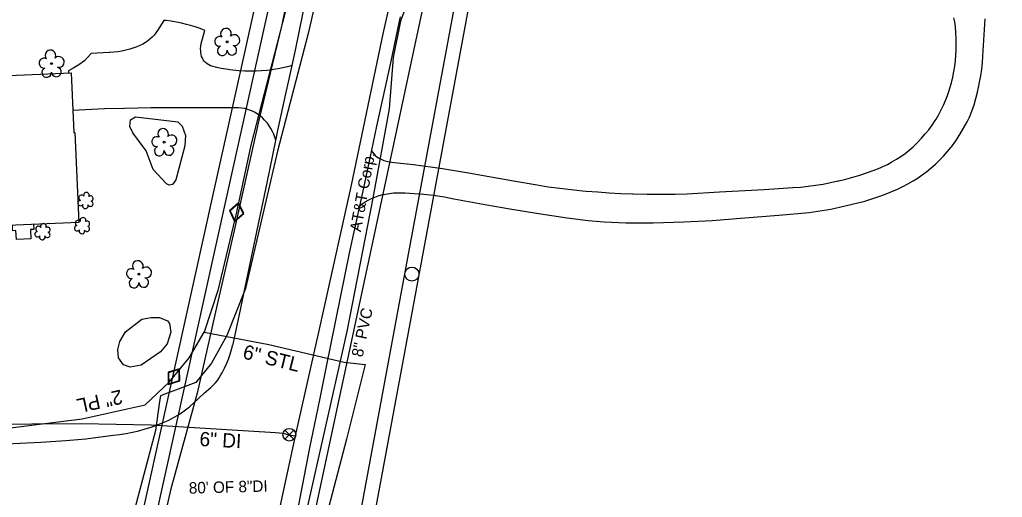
# Model space of a CAD drawing. Extents: x 1614427 to 1617186, y 896524 to 905462.
# Drawn here: x 1616108.7 to 1616452.7, y 899636.5 to 899803.7 of the extents above; entities that cross this region are included whole.
import ezdxf

# ---------------------------------------------------------------- set-up
doc = ezdxf.new("R2010")
doc.units = 0
for name, color, linetype in [('Exist Building', 7, 'Continuous'), ('Exist Other Culture Area Outline', 7, 'Continuous'), ('Exist Roads EOP', 7, 'Continuous'), ('Exist Roads Soil', 7, 'Continuous'), ('Exist Utilities Gas UG Line SUE LOS B', 7, 'Continuous'), ('Exist Utilities Gas UG Line SUE LOS B Text', 7, 'Continuous'), ('Exist Utilities Gas Valve CELL', 7, 'Continuous'), ('Exist Utilities Other Pole CELL', 7, 'Continuous'), ('Exist Utilities Power UG Cable SUE LOS D', 7, 'Continuous'), ('Exist Utilities Sanitary Sewer UG Line', 7, 'Continuous'), ('Exist Utilities Sanitary Sewer UG Line Text', 7, 'Continuous'), ('Exist Utilities Telephone UG Cable SUE LOS B', 7, 'Continuous'), ('Exist Utilities Telephone UG Cable SUE LOS C', 7, 'Continuous'), ('Exist Utilities Telephone UG FO SUE LOS B', 7, 'Continuous'), ('Exist Utilities Telephone UG FO SUE LOS B Text', 7, 'Continuous'), ('Exist Utilities Telephone UG FO SUE LOS D', 7, 'Continuous'), ('Exist Utilities TV UG Cable SUE LOS D', 7, 'Continuous'), ('Exist Utilities TV UG FO Cable SUE LOS D', 7, 'Continuous'), ('Exist Utilities Water UG Line SUE LOS B', 7, 'Continuous'), ('Exist Utilities Water UG Line SUE LOS B Text', 7, 'Continuous'), ('Exist Utilities Water Valve CELL', 7, 'Continuous'), ('Exist Vegetation Hedge Row', 7, 'Continuous'), ('Exist Vegetation Shrub CELL', 7, 'Continuous'), ('Exist Vegetation Tree CELL', 7, 'Continuous')]:
    doc.layers.add(name, color=color, linetype=linetype)

msp = doc.modelspace()

# ---------------------------------------------------------------- linework, layer by layer
at = {"layer": 'Exist Building'}
msp.add_lwpolyline([(1616129.39, 899732.69), (1616076.76, 899730.47), (1616075.45, 899761.54), (1616090.93, 899762.19), (1616090.91, 899762.67), (1616097.51, 899762.95), (1616096.63, 899783.82), (1616126.75, 899785.09), (1616127.63, 899764.15), (1616128.06, 899764.16)], close=True, dxfattribs=at)
at = {"layer": 'Exist Other Culture Area Outline'}
msp.add_lwpolyline([(1616113.62, 899732.03), (1616113.7, 899730.21), (1616112.54, 899730.16), (1616112.68, 899726.93), (1616107.56, 899726.71), (1616107.43, 899729.84), (1616106.25, 899729.79), (1616106.17, 899731.71)], dxfattribs=at)
at = {"layer": 'Exist Roads EOP'}
for points in [[(1616096.66, 899654.79), (1616116.14, 899655.79), (1616124.88, 899656.31), (1616131.93, 899656.95), (1616141.44, 899658.2), (1616143.71, 899658.48), (1616145.96, 899658.84), (1616148.2, 899659.28), (1616150.42, 899659.79), (1616152.62, 899660.39), (1616154.8, 899661.06), (1616156.95, 899661.81), (1616159.02, 899662.61), (1616160.66, 899663.37), (1616162.26, 899664.21), (1616163.82, 899665.11), (1616165.34, 899666.09), (1616166.81, 899667.13), (1616168.17, 899668.17), (1616171.28, 899671.08), (1616173.42, 899673.04), (1616175.67, 899674.95), (1616176.49, 899675.72), (1616177.26, 899676.54), (1616177.96, 899677.41), (1616178.61, 899678.34), (1616179.18, 899679.3), (1616179.57, 899680.04), (1616180.39, 899681.62), (1616181.14, 899683.22), (1616181.81, 899684.86), (1616182.41, 899686.53), (1616182.93, 899688.22), (1616183.38, 899689.93), (1616183.41, 899690.07), (1616185.72, 899700.45), (1616190.41, 899722.74), (1616195.36, 899746.5), (1616198.37, 899761.42), (1616199.07, 899764.89), (1616201.47, 899775.55), (1616204.13, 899787.63), (1616205.3, 899792.94), (1616209.3, 899812.54)], [(1616241.98, 899804.63), (1616241.65, 899803.58), (1616241.53, 899803.13), (1616238.52, 899788.55), (1616233.67, 899766.37), (1616231.85, 899757.93), (1616229.04, 899744.82), (1616227.66, 899738.41), (1616224.22, 899722.47), (1616219.25, 899698.41), (1616215.99, 899682.24), (1616213.66, 899670.61), (1616210.24, 899653.77), (1616206.3, 899633.88)]]:
    msp.add_lwpolyline(points, dxfattribs=at)
at = {"layer": 'Exist Roads Soil'}
for points in [[(1616204.13, 899787.63), (1616202.52, 899787.17), (1616200.9, 899786.76), (1616199.26, 899786.43), (1616197.61, 899786.17), (1616197.16, 899786.11), (1616195.31, 899785.92), (1616193.44, 899785.78), (1616191.57, 899785.68), (1616189.69, 899785.64), (1616189.68, 899785.64), (1616187.55, 899785.67), (1616185.42, 899785.79), (1616183.3, 899785.98), (1616182.35, 899786.1), (1616181.68, 899786.19), (1616179.22, 899786.6), (1616177.73, 899786.89), (1616175.99, 899787.37), (1616175.52, 899787.53), (1616174.91, 899787.84), (1616174.34, 899788.21), (1616173.81, 899788.65), (1616173.34, 899789.15), (1616173.02, 899789.56), (1616172.69, 899790.17), (1616172.43, 899790.81), (1616172.25, 899791.48), (1616172.14, 899792.16), (1616172.11, 899792.66), (1616172.09, 899793.5), (1616172.15, 899794.33), (1616172.28, 899795.16), (1616172.3, 899795.27), (1616173.52, 899799.83), (1616171.87, 899800.51), (1616170.2, 899801.12), (1616168.5, 899801.65), (1616167.16, 899802.01), (1616165.39, 899802.46), (1616163.61, 899802.83), (1616161.81, 899803.12), (1616160, 899803.33), (1616159.19, 899803.4), (1616156.99, 899799.9), (1616156.42, 899799.05), (1616155.78, 899798.24), (1616155.09, 899797.49), (1616154.33, 899796.79), (1616153.53, 899796.15), (1616152.83, 899795.67), (1616151.86, 899795.08), (1616150.85, 899794.56), (1616149.8, 899794.12), (1616148.73, 899793.74), (1616147.63, 899793.45), (1616147.32, 899793.38), (1616145.94, 899792.98), (1616144.53, 899792.66), (1616143.12, 899792.42), (1616141.68, 899792.25), (1616140.25, 899792.17), (1616140.01, 899792.16), (1616133.75, 899791.87), (1616132.38, 899790.27), (1616131.38, 899789.28), (1616129.4, 899787.86), (1616127.65, 899786.75), (1616125.83, 899785.75), (1616125.83, 899785.05)], [(1616227.66, 899738.41), (1616228.65, 899739.18), (1616229.68, 899739.88), (1616230.76, 899740.51), (1616231.87, 899741.07), (1616233.02, 899741.56), (1616234.19, 899741.98), (1616235.36, 899742.31), (1616236.77, 899742.62), (1616238.19, 899742.84), (1616239.62, 899742.99), (1616241.07, 899743.06), (1616242.51, 899743.06), (1616243.56, 899743), (1616246.89, 899742.82), (1616250.22, 899742.55), (1616253.53, 899742.22), (1616257.4, 899741.61), (1616260.74, 899741), (1616272.23, 899738.85), (1616280.38, 899737.42), (1616289.62, 899735.92), (1616300.44, 899734.31), (1616307.8, 899733.41), (1616313.36, 899732.86), (1616320.95, 899732.53), (1616330.52, 899732.57), (1616341.26, 899732.85), (1616351.15, 899733.4), (1616361.05, 899734.18), (1616374.51, 899735.2), (1616385.07, 899736.22), (1616392.66, 899737.38), (1616397.74, 899738.47), (1616404.63, 899740.17), (1616410.21, 899741.99), (1616412.12, 899742.71), (1616414.08, 899743.5), (1616415.99, 899744.33), (1616417.87, 899745.23), (1616419.71, 899746.2), (1616421.51, 899747.24), (1616423.27, 899748.35), (1616424.69, 899749.32), (1616426.28, 899750.5), (1616427.82, 899751.75), (1616429.31, 899753.06), (1616430.75, 899754.43), (1616432.13, 899755.86), (1616433.45, 899757.34), (1616434.71, 899758.88), (1616434.95, 899759.18), (1616436.43, 899761.3), (1616437.84, 899763.47), (1616439.19, 899765.67), (1616440.47, 899767.92), (1616441.24, 899769.52), (1616442.11, 899771.67), (1616442.83, 899773.85), (1616443.47, 899776.06), (1616444.04, 899778.29), (1616444.52, 899780.54), (1616444.75, 899781.73), (1616445.17, 899784.01), (1616445.51, 899786.3), (1616445.78, 899788.6), (1616445.97, 899790.92), (1616446.07, 899792.71), (1616446.7, 899803.93)], [(1616231.85, 899757.93), (1616232.23, 899757.29), (1616232.67, 899756.71), (1616233.17, 899756.17), (1616233.73, 899755.69), (1616234.34, 899755.27), (1616234.99, 899754.92), (1616235.32, 899754.78), (1616236.21, 899754.41), (1616237.14, 899754.12), (1616238.09, 899753.9), (1616239.05, 899753.76), (1616239.84, 899753.71), (1616246.58, 899752.94), (1616256.78, 899751.56), (1616265.88, 899750.08), (1616281.62, 899747.3), (1616289.84, 899745.82), (1616293.8, 899745.19), (1616297.78, 899744.64), (1616301.77, 899744.16), (1616305.76, 899743.77), (1616307.01, 899743.66), (1616311.08, 899743.34), (1616315.15, 899743.07), (1616319.23, 899742.86), (1616323.3, 899742.69), (1616323.46, 899742.69), (1616328.37, 899742.6), (1616333.27, 899742.58), (1616338.18, 899742.63), (1616342.41, 899742.73), (1616353.76, 899743.38), (1616369.39, 899744.27), (1616379.41, 899744.88), (1616382.06, 899745.08), (1616384.71, 899745.35), (1616387.35, 899745.7), (1616389.98, 899746.13), (1616392.6, 899746.64), (1616395.19, 899747.22), (1616395.51, 899747.3), (1616397.97, 899747.86), (1616400.4, 899748.51), (1616402.82, 899749.22), (1616405.21, 899750.01), (1616407.58, 899750.87), (1616409.92, 899751.81), (1616410.87, 899752.22), (1616412.51, 899753.01), (1616414.11, 899753.87), (1616415.67, 899754.8), (1616417.19, 899755.79), (1616418.67, 899756.86), (1616420.1, 899757.99), (1616421.47, 899759.18), (1616421.75, 899759.43), (1616423.14, 899760.77), (1616424.48, 899762.18), (1616425.76, 899763.64), (1616426.98, 899765.15), (1616428.13, 899766.7), (1616429.22, 899768.31), (1616429.58, 899768.86), (1616430.5, 899770.44), (1616431.36, 899772.06), (1616432.15, 899773.71), (1616432.87, 899775.39), (1616433.52, 899777.1), (1616434.1, 899778.83), (1616434.34, 899779.66), (1616434.89, 899781.58), (1616435.36, 899783.51), (1616435.75, 899785.46), (1616436.06, 899787.43), (1616436.29, 899789.4), (1616436.43, 899791.14), (1616436.57, 899793.13), (1616436.63, 899795.13), (1616436.61, 899797.12), (1616436.5, 899799.11), (1616436.32, 899801.1), (1616436.09, 899802.86), (1616435.81, 899804.29)], [(1616198.37, 899761.42), (1616198.06, 899762.49), (1616197.68, 899763.54), (1616197.22, 899764.56), (1616196.69, 899765.55), (1616196.09, 899766.5), (1616195.43, 899767.4), (1616194.71, 899768.25), (1616194.44, 899768.53), (1616193.69, 899769.27), (1616192.89, 899769.95), (1616192.03, 899770.57), (1616191.14, 899771.13), (1616190.21, 899771.61), (1616189.24, 899772.02), (1616188.58, 899772.26), (1616187.52, 899772.53), (1616186.44, 899772.72), (1616185.36, 899772.83), (1616184.86, 899772.85), (1616176.75, 899772.82), (1616169.49, 899772.79), (1616163.03, 899772.76), (1616154.69, 899772.76), (1616150.09, 899772.72), (1616145.44, 899772.62), (1616138.42, 899772.4), (1616127.31, 899771.89)]]:
    msp.add_lwpolyline(points, dxfattribs=at)
at = {"layer": 'Exist Utilities Gas UG Line SUE LOS B'}
for points in [[(1616259.71, 900057.93), (1616250.88, 900021.2), (1616238.93, 899978.7), (1616228.95, 899933.49), (1616219.3, 899889.35), (1616212.67, 899859.04), (1616204.29, 899817.31), (1616203.95, 899815.38), (1616203.55, 899813.6), (1616189.66, 899759.77), (1616184.68, 899736.3), (1616178.09, 899708.89), (1616173.26, 899694.29), (1616195.98, 899689.93), (1616222.3, 899683.81), (1616229.69, 899682.98), (1616223.1, 899656.86), (1616211.93, 899614.15)], [(1615593.92, 899634.07), (1615630.61, 899636.21), (1615674.96, 899637.73), (1615725.14, 899639.79), (1615769.24, 899641.29), (1615798.67, 899643.15), (1615821.75, 899644.07), (1615853.2, 899645.13), (1615901.31, 899646.99), (1615935.64, 899648.33), (1615976.92, 899653.45), (1616023.28, 899655.53), (1616061.02, 899657.56), (1616095.16, 899659.54), (1616130.6, 899664), (1616152.67, 899668.83), (1616161.02, 899676.79), (1616162.72, 899678.72), (1616168.11, 899685.27), (1616173.26, 899694.29)]]:
    msp.add_lwpolyline(points, dxfattribs=at)
at = {"layer": 'Exist Utilities Gas Valve CELL'}
for p, q in [((1616184.68, 899736.3), (1616184.68, 899736.3)), ((1616162.72, 899678.72), (1616162.72, 899678.72))]:
    msp.add_line(p, q, dxfattribs=at)
for points in [[(1616185.38, 899739.64), (1616182.2, 899736.81), (1616183.99, 899732.96), (1616187.17, 899735.78), (1616185.38, 899739.64)], [(1616164.73, 899681.47), (1616160.67, 899680.22), (1616160.71, 899675.96), (1616164.77, 899677.22), (1616164.73, 899681.47)]]:
    msp.add_lwpolyline(points, dxfattribs=at)
for points in [[(1616186.92, 899735.83), (1616185.31, 899739.31), (1616182.44, 899736.76), (1616184.06, 899733.29)], [(1616164.57, 899677.37), (1616164.54, 899681.2), (1616160.87, 899680.07), (1616160.91, 899676.23)]]:
    msp.add_lwpolyline(points, close=True, dxfattribs=at)
at = {"layer": 'Exist Utilities Other Pole CELL'}
msp.add_circle((1616246.03, 899714.59), 2.46, dxfattribs=at)
at = {"layer": 'Exist Utilities Power UG Cable SUE LOS D'}
msp.add_lwpolyline([(1616223.84, 899608.14), (1616243.67, 899715.3), (1616271.05, 899862.72), (1616287.19, 899947.04), (1616314.39, 900071.71)], dxfattribs=at)
at = {"layer": 'Exist Utilities Sanitary Sewer UG Line'}
msp.add_line((1616249.82, 899808.06), (1616211.84, 899630.34), dxfattribs=at)
at = {"layer": 'Exist Utilities Telephone UG Cable SUE LOS B'}
msp.add_lwpolyline([(1616210.82, 899880.03), (1616214.88, 899878.3), (1616223.94, 899876.33), (1616225.37, 899875.48), (1616225.21, 899873.06), (1616219.37, 899841.05), (1616209.68, 899798.84), (1616199.04, 899757.59), (1616187.79, 899709.57), (1616181.23, 899693.06), (1616175.84, 899683.39), (1616170.4, 899676.62), (1616159.6, 899672.57), (1616158.07, 899672.03), (1616157.64, 899670.01), (1616156.25, 899659.82), (1616148.14, 899629.06), (1616147.35, 899621.71), (1616149.27, 899617.08), (1616152.04, 899612.2), (1616151.31, 899610.32), (1616150.87, 899610.42)], dxfattribs=at)
at = {"layer": 'Exist Utilities Telephone UG Cable SUE LOS C'}
msp.add_lwpolyline([(1616210.82, 899880.03), (1616215.09, 899877.1), (1616214.79, 899872.35), (1616208.69, 899842.15), (1616200.55, 899801.86), (1616192.43, 899768.48), (1616183.82, 899729.81), (1616177.9, 899703.99), (1616170.89, 899672.88), (1616161.53, 899638.94), (1616157, 899618.76), (1616155.95, 899613.5), (1616155.56, 899611.27), (1616155.08, 899610.81), (1616154.37, 899610.53), (1616150.87, 899610.42)], dxfattribs=at)
at = {"layer": 'Exist Utilities Telephone UG FO SUE LOS B'}
msp.add_lwpolyline([(1616381.89, 900419.08), (1616372.74, 900375.18), (1616361.31, 900327.32), (1616353.34, 900285.35), (1616344.78, 900239.81), (1616332.62, 900198.17), (1616325.55, 900164.34), (1616315.15, 900117.57), (1616305.05, 900073.25), (1616294.6, 900026.16), (1616283.17, 899975.46), (1616275.63, 899938.03), (1616264.27, 899888.11), (1616255.84, 899848.11), (1616247.08, 899816.75), (1616242.07, 899803.13), (1616239.49, 899790.4), (1616238.03, 899772.42), (1616232.38, 899741.15), (1616223.26, 899694.54), (1616214.77, 899656.74), (1616205.17, 899614.27)], dxfattribs=at)
at = {"layer": 'Exist Utilities Telephone UG FO SUE LOS D'}
msp.add_lwpolyline([(1616147.32, 899610.59), (1616176.63, 899742.88), (1616219.92, 899937.4), (1616266.21, 900145.35)], dxfattribs=at)
at = {"layer": 'Exist Utilities TV UG Cable SUE LOS D'}
msp.add_lwpolyline([(1616228.85, 899607.89), (1616275.98, 899862.3), (1616292.03, 899946), (1616319.37, 900070.73), (1616351.28, 900220.72)], dxfattribs=at)
at = {"layer": 'Exist Utilities TV UG FO Cable SUE LOS D'}
msp.add_lwpolyline([(1616152.19, 899610.51), (1616181.4, 899742.23), (1616224.51, 899936.62), (1616270.68, 900144.79), (1616313.06, 900339.79), (1616354.51, 900530.51), (1616387.28, 900682.32), (1616420.05, 900834.14), (1616462.24, 901026.32), (1616489.27, 901166.41), (1616544.61, 901400.99), (1616575.34, 901543.24), (1616671.95, 901701.27)], dxfattribs=at)
at = {"layer": 'Exist Utilities Water UG Line SUE LOS B'}
for points in [[(1616373.54, 900426.18), (1616364.03, 900380.59), (1616354.08, 900334.27), (1616344.58, 900294.92), (1616338.25, 900266.44), (1616335.91, 900255.64), (1616329.08, 900224.67), (1616321.8, 900194.38), (1616312.34, 900147.74), (1616304.15, 900111.94), (1616298.97, 900086.16), (1616288.43, 900036.76), (1616281.36, 900005.29), (1616273.73, 899969.37), (1616269.73, 899949.09), (1616263.66, 899921.5), (1616252.3, 899872.96), (1616246.68, 899847.05), (1616246.28, 899844.64), (1616235.9, 899798.65), (1616224.75, 899745.7), (1616213.77, 899696.35), (1616205.16, 899658.03), (1616191.69, 899595.33)], [(1616095.55, 899662.04), (1616130.24, 899662.26), (1616154.75, 899661.85), (1616198.28, 899659.21), (1616200.8, 899658.9), (1616203.13, 899658.36), (1616205.16, 899658.03)]]:
    msp.add_lwpolyline(points, dxfattribs=at)
at = {"layer": 'Exist Utilities Water Valve CELL'}
msp.add_lwpolyline([(1616204.7, 899659.94), (1616201.55, 899656.79), (1616203.13, 899658.36), (1616204.7, 899656.79), (1616201.55, 899659.94)], dxfattribs=at)
msp.add_circle((1616203.13, 899658.36), 2.23, dxfattribs=at)
at = {"layer": 'Exist Vegetation Hedge Row'}
for points in [[(1616155.43, 899751.17), (1616153.06, 899757.72), (1616148.39, 899763.99), (1616147.25, 899766.32), (1616147.49, 899768.54), (1616149.27, 899769.61), (1616164.13, 899767.84), (1616165.66, 899766.33), (1616166.73, 899763.14), (1616166.58, 899759.45), (1616163.36, 899747.62), (1616162.18, 899745.97), (1616161.06, 899745.73), (1616160.16, 899746.22), (1616155.43, 899751.17)], [(1616161.2, 899697.36), (1616161.69, 899694.32), (1616160.42, 899690.16), (1616158.02, 899687.39), (1616151.24, 899682.75), (1616147.37, 899681.97), (1616145.02, 899682.8), (1616143.38, 899685.32), (1616143.11, 899688.2), (1616143.79, 899691.02), (1616145.78, 899694.38), (1616151.51, 899698.88), (1616154.74, 899699.36), (1616157.73, 899699.46), (1616160.44, 899698.25), (1616161.2, 899697.36)]]:
    msp.add_lwpolyline(points, dxfattribs=at)
at = {"layer": 'Exist Vegetation Shrub CELL'}
for p, q in [((1616131.85, 899740.17), (1616131.85, 899740.17)), ((1616130.64, 899731.35), (1616130.64, 899731.35)), ((1616116.79, 899729.26), (1616116.79, 899729.26))]:
    msp.add_line(p, q, dxfattribs=at)
for centre, radius, start, end in [((1616130.37, 899741.3), 0.968, 35.8908, 245.4216), ((1616132.08, 899742.21), 0.99, 334.8391, 200.4717), ((1616133.53, 899741.04), 0.929, 284.4567, 126.0861), ((1616130.05, 899739.47), 0.955, 95.1099, 327.9534), ((1616131.73, 899738.49), 0.984, 151.2797, 21.387), ((1616133.49, 899739.24), 0.937, 204.9913, 73.4601), ((1616130.87, 899733.39), 0.99, 334.8391, 200.4717), ((1616115.31, 899730.39), 0.968, 35.8908, 245.4216), ((1616117.02, 899731.3), 0.99, 334.8391, 200.4717), ((1616118.46, 899730.13), 0.929, 284.4567, 126.0861), ((1616128.84, 899730.65), 0.955, 95.1099, 327.9534), ((1616129.16, 899732.48), 0.968, 35.8908, 245.4216), ((1616132.28, 899730.42), 0.937, 204.9913, 73.4601), ((1616132.31, 899732.22), 0.929, 284.4567, 126.0861), ((1616114.99, 899728.56), 0.955, 95.1099, 327.9534), ((1616116.66, 899727.58), 0.984, 151.2797, 21.387), ((1616118.43, 899728.33), 0.937, 204.9913, 73.4601), ((1616130.51, 899729.67), 0.984, 151.2797, 21.387)]:
    msp.add_arc(centre, radius, start, end, dxfattribs=at)
at = {"layer": 'Exist Vegetation Tree CELL'}
for p, q in [((1616181.34, 899795.88), (1616181.34, 899795.88)), ((1616119.87, 899788.27), (1616119.87, 899788.27)), ((1616159.33, 899760.79), (1616159.33, 899760.79)), ((1616150.48, 899714.58), (1616150.48, 899714.58))]:
    msp.add_line(p, q, dxfattribs=at)
for centre in [(1616181.34, 899795.88), (1616119.87, 899788.27), (1616159.33, 899760.79), (1616150.48, 899714.58)]:
    msp.add_circle(centre, 0.326, dxfattribs=at)
for centre, radius, start, end in [((1616180.95, 899798.75), 1.86, 330.1651, 219.7134), ((1616178.73, 899796.04), 1.73, 62.6636, 279.3457), ((1616183.89, 899796.47), 1.9, 257.1011, 134.1999), ((1616119.49, 899791.15), 1.86, 330.1651, 219.7134), ((1616179.63, 899792.76), 1.69, 111.5671, 6.231), ((1616183.01, 899792.98), 1.7, 181.2822, 74.56), ((1616117.27, 899788.43), 1.73, 62.6636, 279.3457), ((1616122.42, 899788.86), 1.9, 257.1011, 134.1999), ((1616118.17, 899785.15), 1.69, 111.5671, 6.231), ((1616121.54, 899785.37), 1.7, 181.2822, 74.56), ((1616158.94, 899763.66), 1.86, 330.1651, 219.7134), ((1616156.72, 899760.94), 1.73, 62.6636, 279.3457), ((1616161.88, 899761.38), 1.9, 257.1011, 134.1999), ((1616157.62, 899757.67), 1.69, 111.5671, 6.231), ((1616161, 899757.89), 1.7, 181.2822, 74.56), ((1616150.09, 899717.45), 1.86, 330.1651, 219.7134), ((1616153.02, 899715.17), 1.9, 257.1011, 134.1999), ((1616147.87, 899714.73), 1.73, 62.6636, 279.3457), ((1616148.77, 899711.46), 1.69, 111.5671, 6.231), ((1616152.15, 899711.68), 1.7, 181.2822, 74.56)]:
    msp.add_arc(centre, radius, start, end, dxfattribs=at)

# ---------------------------------------------------------------- texts
at = {"layer": 'Exist Utilities Gas UG Line SUE LOS B Text'}
for s, rotation, p in [('6" STL', 346.1133, (1616186.52, 899685.16)), ('2" PL', 192.3414, (1616144.08, 899674.21))]:
    msp.add_text(s, height=5, rotation=rotation, dxfattribs=at).set_placement(p)
at = {"layer": 'Exist Utilities Sanitary Sewer UG Line Text'}
for s, rotation, p in [('8" PVC', 77.9367, (1616228.75, 899685.32)), ('80\' OF 8"DI', 1.5264, (1616168, 899637.74))]:
    msp.add_text(s, height=4, rotation=rotation, dxfattribs=at).set_placement(p)
at = {"layer": 'Exist Utilities Telephone UG FO SUE LOS B Text'}
msp.add_text('AT&T Corp.', height=4, rotation=79.7679, dxfattribs=at).set_placement((1616228.19, 899729.19))
at = {"layer": 'Exist Utilities Water UG Line SUE LOS B Text'}
msp.add_text('6" DI', height=5, rotation=356.8654, dxfattribs=at).set_placement((1616171.58, 899654.44))

doc.saveas('drawing.dxf')
